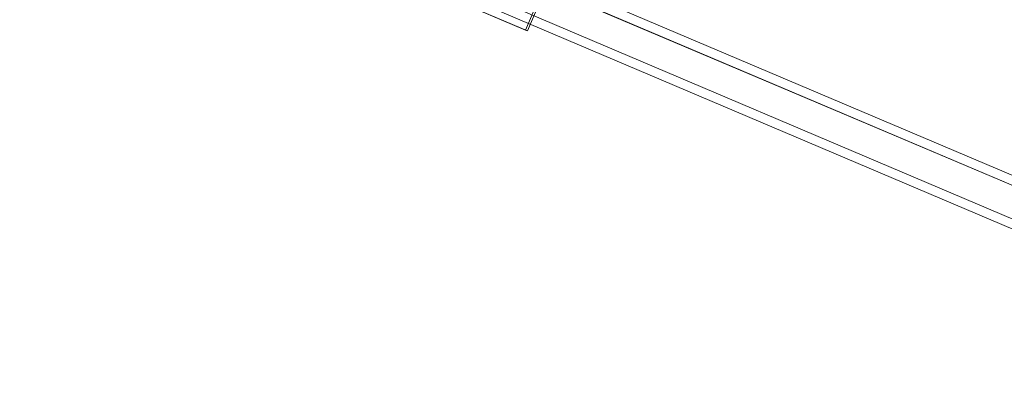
# Model space of a CAD drawing. Header units: millimetres. Extents: x -4738 to 65662, y -68080 to 6847.
# Tile 539 of 656: x 19662 to 20464, y -19739 to -19434. Entities that reach past the tile are written whole.
import ezdxf

# ---------------------------------------------------------------- set-up
doc = ezdxf.new("R2010")
doc.units = ezdxf.units.MM
doc.layers.add('superior_C10', color=7, linetype='Continuous', lineweight=0)

msp = doc.modelspace()

# ---------------------------------------------------------------- linework, layer by layer
at = {"layer": 'superior_C10'}
for p, q in [((20759.905, -19683.416), (19677.734, -19224.037)), ((20769.132, -19687.333), (19686.961, -19227.954)), ((20756.739, -19690.22), (19709.629, -19245.724)), ((20795.89, -19698.692), (19713.719, -19239.313)), ((20803.272, -19701.825), (19721.1, -19242.446)), ((20766.437, -19694.337), (19719.328, -19249.842)), ((20744.275, -19720.236), (19662.104, -19260.857)), ((19671.331, -19264.774), (20753.502, -19724.153)), ((20746.97, -19713.232), (19699.861, -19268.737)), ((20780.26, -19735.512), (19698.089, -19276.132)), ((19709.56, -19272.854), (20756.669, -19717.35)), ((19705.47, -19279.266), (20787.642, -19738.645)), ((20094.437, -19394.408), (20074.118, -19442.274)), ((20075.594, -19442.901), (20095.913, -19395.035)), ((20074.118, -19442.274), (20016.402, -19417.774)), ((20017.878, -19418.401), (20075.594, -19442.901)), ((20074.118, -19442.274), (20075.594, -19442.901))]:
    msp.add_line(p, q, dxfattribs=at)

doc.saveas('drawing.dxf')
